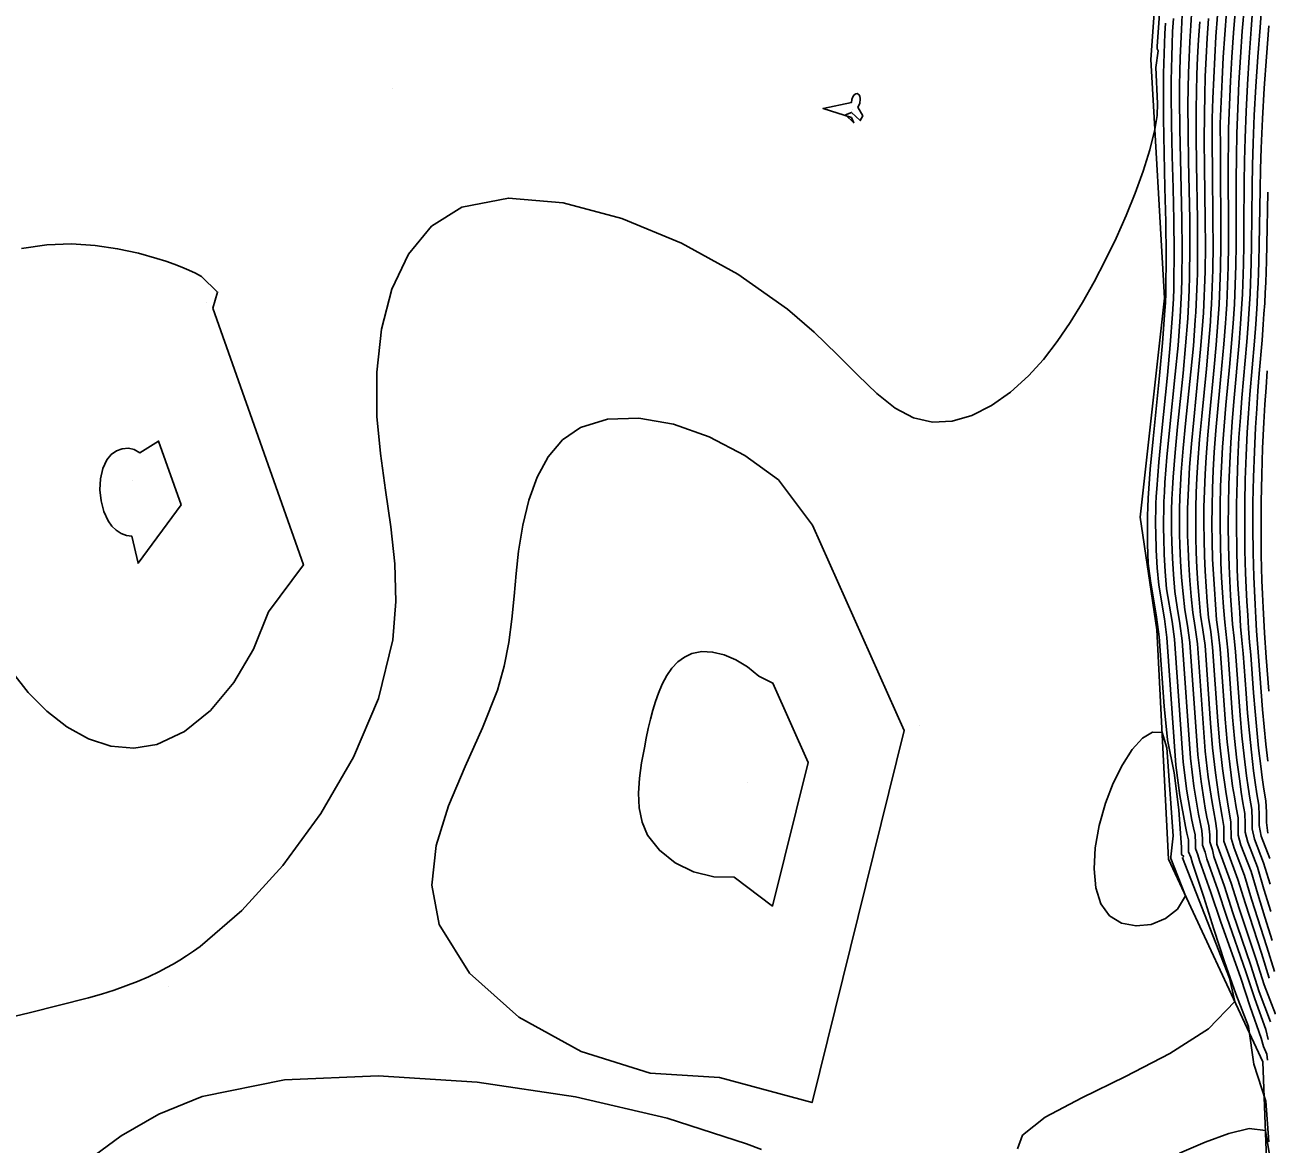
# Model space of a CAD drawing. Extents: x 2356077 to 2359823, y 225951 to 227822.
# Drawn here: x 2356430.9 to 2356540.3, y 227119.7 to 227218.2 of the extents above; entities that cross this region are included whole.
import ezdxf

# ---------------------------------------------------------------- set-up
doc = ezdxf.new("R2010")
doc.units = 0
for name, color, linetype in [('DTM Contours Major', 7, 'Continuous'), ('DTM Contours Minor', 7, 'Continuous'), ('PH Exist DTM Breakline', 7, 'Continuous'), ('PH Exist DTM Point', 7, 'Continuous')]:
    doc.layers.add(name, color=color, linetype=linetype)

msp = doc.modelspace()

# ---------------------------------------------------------------- linework, layer by layer
at = {"layer": 'DTM Contours Major'}
for points in [[(2356533.68, 227219.65), (2356533.59, 227218.19), (2356533.51, 227216.77), (2356533.45, 227215.37), (2356533.4, 227214), (2356533.37, 227212.62), (2356533.35, 227211.24), (2356533.36, 227208.76), (2356533.4, 227206.23), (2356533.45, 227203.68), (2356533.5, 227201.13), (2356533.52, 227198.6), (2356533.49, 227196.11), (2356533.46, 227194.86), (2356533.4, 227193.61), (2356533.33, 227192.37), (2356533.14, 227189.97), (2356532.92, 227187.56), (2356532.43, 227182.83), (2356532.21, 227180.57), (2356532.04, 227178.41), (2356531.98, 227177.42), (2356531.93, 227176.46), (2356531.91, 227175.51), (2356531.9, 227174.58), (2356531.9, 227173.65), (2356531.92, 227172.72), (2356531.98, 227171.28), (2356532.07, 227169.83), (2356532.19, 227168.34), (2356532.39, 227166.95), (2356532.63, 227165.53), (2356532.84, 227163.99), (2356533.57, 227153.65), (2356533.87, 227151.19), (2356534.28, 227148.74), (2356534.42, 227148.02), (2356534.57, 227147.3), (2356534.64, 227146.55), (2356534.64, 227145.99), (2356534.86, 227145.37), (2356535, 227144.79), (2356535.97, 227142.07), (2356536.76, 227139.67), (2356538.43, 227134.85), (2356539.22, 227132.46), (2356540.19, 227129.76), (2356540.4, 227128.89)], [(2356537.52, 227219.68), (2356537.36, 227217.53), (2356537.22, 227215.39), (2356537.1, 227213.27), (2356537, 227211.18), (2356536.92, 227209.11), (2356536.9, 227204.88), (2356536.91, 227200.8), (2356536.91, 227198.84), (2356536.89, 227196.94), (2356536.86, 227196.1), (2356536.84, 227195.27), (2356536.8, 227194.45), (2356536.76, 227193.63), (2356536.71, 227192.8), (2356536.65, 227191.97), (2356536.51, 227190.13), (2356536.33, 227188.24), (2356535.97, 227184.42), (2356535.81, 227182.5), (2356535.66, 227180.6), (2356535.57, 227179), (2356535.51, 227177.41), (2356535.47, 227175.83), (2356535.46, 227174.27), (2356535.48, 227172.73), (2356535.52, 227171.19), (2356535.59, 227169.86), (2356535.67, 227168.53), (2356535.76, 227167.19), (2356535.87, 227165.85), (2356536.04, 227164.59), (2356536.19, 227163.3), (2356536.63, 227157.11), (2356536.8, 227155.11), (2356537.02, 227153.13), (2356537.28, 227151.19), (2356537.43, 227150.25), (2356537.59, 227149.32), (2356537.76, 227148.4), (2356537.76, 227146.89), (2356538.01, 227146), (2356538.9, 227143.68), (2356539.5, 227141.69), (2356540.12, 227139.66), (2356540.75, 227137.61)], [(2356503.73, 227210.07), (2356503.93, 227209.62), (2356503.21, 227210.31), (2356503.43, 227210.39), (2356503.63, 227210.48), (2356503.73, 227210.53), (2356504.5, 227209.81), (2356504.72, 227210.22), (2356504.28, 227210.99), (2356504.33, 227211.07), (2356504.38, 227211.16), (2356504.42, 227211.25), (2356504.45, 227211.34), (2356504.47, 227211.43), (2356504.5, 227211.61), (2356504.49, 227211.78), (2356504.45, 227211.93), (2356504.4, 227212.06), (2356504.32, 227212.14), (2356504.23, 227212.18), (2356504.1, 227212.16), (2356503.97, 227212.06), (2356503.85, 227211.89), (2356503.76, 227211.67), (2356503.72, 227211.39), (2356501.23, 227210.87), (2356503.73, 227210.07)], [(2356540.39, 227203.49), (2356540.3, 227198.86), (2356540.26, 227197.43), (2356540.23, 227196.49), (2356540.19, 227195.56), (2356540.15, 227194.63), (2356540.1, 227193.72), (2356540.04, 227192.79), (2356539.97, 227191.86), (2356539.87, 227190.46), (2356539.63, 227187.53), (2356539.51, 227186), (2356539.4, 227184.42), (2356539.3, 227182.79), (2356539.19, 227180.63), (2356539.12, 227178.41), (2356539.07, 227176.17), (2356539.06, 227173.94), (2356539.08, 227171.75), (2356539.14, 227169.62), (2356539.19, 227168.4), (2356539.25, 227167.2), (2356539.32, 227166.03), (2356539.39, 227164.88), (2356539.55, 227162.62), (2356539.79, 227159.49), (2356539.92, 227157.94), (2356540.05, 227156.41), (2356540.2, 227154.9), (2356540.37, 227153.4)], [(2356447.49, 227193.3), (2356447.91, 227194.71), (2356446.5, 227196.08), (2356445.96, 227196.36), (2356445.38, 227196.63), (2356444.76, 227196.9), (2356444.09, 227197.16), (2356443.36, 227197.42), (2356442.57, 227197.67), (2356440.94, 227198.12), (2356439.12, 227198.52), (2356437.14, 227198.81), (2356435.05, 227198.94), (2356432.87, 227198.87), (2356430.65, 227198.54)], [(2356429.89, 227161.18), (2356431.25, 227159.45), (2356432.88, 227157.79), (2356434.65, 227156.41), (2356436.55, 227155.37), (2356438.52, 227154.73), (2356440.55, 227154.54), (2356442.58, 227154.87), (2356445, 227156), (2356447.28, 227157.85), (2356449.34, 227160.31), (2356451.08, 227163.25), (2356452.4, 227166.56), (2356455.48, 227170.69), (2356447.49, 227193.3)]]:
    msp.add_lwpolyline(points, dxfattribs=at)
at = {"layer": 'DTM Contours Minor'}
for points in [[(2356531.97, 227234.97), (2356530.63, 227216.34), (2356530.64, 227216.2), (2356530.65, 227216.13), (2356530.67, 227216.07), (2356530.69, 227216.01), (2356530.73, 227215.96), (2356530.52, 227214.49), (2356530.66, 227211.32), (2356530.65, 227210.24), (2356530.43, 227209.02), (2356529.99, 227207.22), (2356529.41, 227205.34), (2356528.71, 227203.41), (2356527.9, 227201.44), (2356527.02, 227199.46), (2356526.06, 227197.48), (2356525.09, 227195.61), (2356524.07, 227193.78), (2356522.99, 227192.01), (2356521.84, 227190.34), (2356520.62, 227188.77), (2356519.31, 227187.34), (2356517.72, 227185.9), (2356516.04, 227184.72), (2356514.32, 227183.84), (2356512.58, 227183.34), (2356510.85, 227183.25), (2356509.17, 227183.63), (2356507.57, 227184.49), (2356505.97, 227185.77), (2356504.29, 227187.38), (2356502.47, 227189.21), (2356500.43, 227191.18), (2356498.09, 227193.2), (2356493.72, 227196.27), (2356488.76, 227199), (2356483.52, 227201.17), (2356478.33, 227202.57), (2356473.52, 227202.98), (2356469.41, 227202.18), (2356466.74, 227200.5), (2356464.71, 227198.04), (2356463.26, 227194.96), (2356462.36, 227191.44), (2356461.94, 227187.65), (2356461.95, 227183.76), (2356462.26, 227180.49), (2356462.7, 227177.25), (2356463.16, 227174.02), (2356463.51, 227170.76), (2356463.61, 227167.46), (2356463.34, 227164.09), (2356462.07, 227158.92), (2356459.89, 227153.75), (2356457.01, 227148.78), (2356453.66, 227144.2), (2356450.05, 227140.24), (2356446.38, 227137.09), (2356445.79, 227136.66), (2356445.19, 227136.25), (2356444.6, 227135.87), (2356444, 227135.52), (2356443.4, 227135.19), (2356442.8, 227134.87), (2356441.84, 227134.41), (2356440.86, 227133.99), (2356439.85, 227133.61), (2356438.8, 227133.24), (2356437.69, 227132.89), (2356436.54, 227132.56), (2356431.33, 227131.24), (2356425.49, 227129.87)], [(2356538.31, 227219.98), (2356538.13, 227217.69), (2356537.98, 227215.4), (2356537.84, 227213.13), (2356537.73, 227210.88), (2356537.65, 227208.67), (2356537.61, 227206.61), (2356537.6, 227204.6), (2356537.59, 227200.71), (2356537.59, 227198.85), (2356537.56, 227197.05), (2356537.54, 227196.19), (2356537.51, 227195.33), (2356537.47, 227194.49), (2356537.43, 227193.64), (2356537.38, 227192.79), (2356537.32, 227191.94), (2356537.18, 227190.19), (2356537.02, 227188.4), (2356536.68, 227184.74), (2356536.52, 227182.89), (2356536.39, 227181.04), (2356536.29, 227179.32), (2356536.22, 227177.6), (2356536.19, 227175.9), (2356536.18, 227174.21), (2356536.2, 227172.54), (2356536.24, 227170.88), (2356536.31, 227169.57), (2356536.38, 227168.26), (2356536.47, 227166.96), (2356536.58, 227165.65), (2356536.87, 227163.16), (2356537.28, 227157.28), (2356537.45, 227155.38), (2356537.66, 227153.49), (2356537.9, 227151.65), (2356538.04, 227150.68), (2356538.19, 227149.73), (2356538.36, 227148.78), (2356538.38, 227147.9), (2356538.38, 227147.16), (2356538.61, 227146.27), (2356539.47, 227144.06), (2356540.04, 227142.12), (2356540.63, 227140.16)], [(2356539.1, 227220.28), (2356538.91, 227217.85), (2356538.74, 227215.4), (2356538.58, 227212.98), (2356538.46, 227210.59), (2356538.37, 227208.25), (2356538.32, 227206.25), (2356538.3, 227204.32), (2356538.28, 227200.62), (2356538.26, 227198.86), (2356538.24, 227197.15), (2356538.21, 227196.27), (2356538.18, 227195.39), (2356538.14, 227194.52), (2356538.1, 227193.66), (2356538.04, 227192.79), (2356537.98, 227191.91), (2356537.85, 227190.25), (2356537.39, 227185.06), (2356537.24, 227183.28), (2356537.12, 227181.47), (2356537.02, 227179.64), (2356536.95, 227177.8), (2356536.91, 227175.97), (2356536.9, 227174.15), (2356536.92, 227172.35), (2356536.97, 227170.57), (2356537.03, 227169.28), (2356537.1, 227168), (2356537.19, 227166.72), (2356537.28, 227165.46), (2356537.4, 227164.22), (2356537.54, 227163.02), (2356537.93, 227157.45), (2356538.1, 227155.64), (2356538.29, 227153.85), (2356538.51, 227152.1), (2356538.65, 227151.11), (2356538.8, 227150.13), (2356538.97, 227149.15), (2356539, 227148.23), (2356539, 227147.44), (2356539.2, 227146.54), (2356540.01, 227144.45), (2356540.58, 227142.56)], [(2356539.89, 227220.58), (2356539.69, 227218.01), (2356539.5, 227215.41), (2356539.33, 227212.82), (2356539.18, 227210.28), (2356539.08, 227207.82), (2356539.03, 227205.89), (2356538.99, 227204.04), (2356538.94, 227198.86), (2356538.91, 227197.25), (2356538.89, 227196.34), (2356538.85, 227195.45), (2356538.81, 227194.56), (2356538.76, 227193.68), (2356538.71, 227192.79), (2356538.65, 227191.89), (2356538.52, 227190.32), (2356538.1, 227185.38), (2356537.96, 227183.66), (2356537.84, 227181.91), (2356537.74, 227179.97), (2356537.67, 227178.01), (2356537.63, 227176.04), (2356537.62, 227174.08), (2356537.64, 227172.15), (2356537.69, 227170.26), (2356537.75, 227168.99), (2356537.82, 227167.73), (2356537.9, 227166.49), (2356537.98, 227165.26), (2356538.08, 227164.04), (2356538.21, 227162.88), (2356538.46, 227159.36), (2356538.59, 227157.62), (2356538.75, 227155.9), (2356538.93, 227154.2), (2356539.13, 227152.54), (2356539.27, 227151.53), (2356539.42, 227150.53), (2356539.58, 227149.53), (2356539.62, 227148.57), (2356539.63, 227147.73), (2356539.79, 227146.8), (2356540.56, 227144.84)], [(2356532.06, 227218.78), (2356532, 227217.65), (2356531.96, 227216.54), (2356531.92, 227215.46), (2356531.9, 227214.38), (2356531.88, 227213.32), (2356531.88, 227212.25), (2356531.9, 227209.48), (2356531.97, 227206.68), (2356532.04, 227203.86), (2356532.11, 227201.05), (2356532.14, 227198.25), (2356532.11, 227195.48), (2356532.09, 227195.02), (2356532.08, 227194.12), (2356532.04, 227193.66), (2356531.99, 227192.75), (2356531.79, 227190.07), (2356531.55, 227187.4), (2356531.01, 227182.2), (2356530.77, 227179.72), (2356530.6, 227177.38), (2356530.56, 227176.71), (2356530.53, 227176.06), (2356530.52, 227175.42), (2356530.5, 227174.78), (2356530.5, 227174.15), (2356530.51, 227173.52), (2356530.55, 227171.97), (2356530.63, 227170.41), (2356530.77, 227168.89), (2356531.27, 227165.92), (2356531.49, 227164.28), (2356532.29, 227153.06), (2356532.64, 227150.38), (2356533.14, 227147.64), (2356533.26, 227147.06), (2356533.39, 227146.48), (2356533.4, 227145.83), (2356533.4, 227145.41), (2356533.59, 227144.93), (2356533.74, 227144.43), (2356534.74, 227141.41), (2356535.62, 227138.59), (2356536.55, 227135.72), (2356537.56, 227132.91), (2356538.68, 227130.04), (2356539.15, 227126.72), (2356540.19, 227123.46), (2356540.47, 227119.89)], [(2356532.84, 227219.12), (2356532.77, 227217.83), (2356532.71, 227216.57), (2356532.66, 227215.34), (2356532.63, 227214.12), (2356532.61, 227212.9), (2356532.6, 227211.68), (2356532.63, 227209.09), (2356532.68, 227206.45), (2356532.75, 227203.79), (2356532.81, 227201.12), (2356532.83, 227198.47), (2356532.81, 227195.85), (2356532.77, 227194.74), (2356532.72, 227193.64), (2356532.66, 227192.53), (2356532.47, 227190), (2356532.23, 227187.47), (2356531.72, 227182.53), (2356531.49, 227180.17), (2356531.32, 227177.93), (2356531.27, 227177.09), (2356531.23, 227176.27), (2356531.21, 227175.46), (2356531.2, 227174.66), (2356531.2, 227173.86), (2356531.21, 227173.07), (2356531.26, 227171.59), (2356531.35, 227170.09), (2356531.47, 227168.57), (2356531.95, 227165.71), (2356532.16, 227164.13), (2356532.93, 227153.31), (2356533.25, 227150.76), (2356533.7, 227148.2), (2356533.84, 227147.54), (2356533.98, 227146.9), (2356534.02, 227146.19), (2356534.02, 227145.71), (2356534.23, 227145.16), (2356534.35, 227144.65), (2356535.37, 227141.83), (2356536.21, 227139.32), (2356537.99, 227134.29), (2356538.82, 227131.78), (2356539.78, 227129), (2356540, 227128.28), (2356540.3, 227127.59), (2356540.34, 227127.08)], [(2356534.38, 227218.49), (2356534.28, 227216.92), (2356534.2, 227215.37), (2356534.14, 227213.85), (2356534.09, 227212.33), (2356534.07, 227210.8), (2356534.07, 227208.4), (2356534.1, 227205.97), (2356534.18, 227201.1), (2356534.2, 227198.69), (2356534.18, 227196.33), (2356534.16, 227195.64), (2356534.14, 227194.96), (2356534.11, 227194.28), (2356534.07, 227193.6), (2356534.04, 227192.92), (2356533.99, 227192.24), (2356533.82, 227189.97), (2356533.6, 227187.67), (2356533.14, 227183.14), (2356532.93, 227180.96), (2356532.76, 227178.86), (2356532.69, 227177.74), (2356532.64, 227176.64), (2356532.61, 227175.57), (2356532.6, 227174.51), (2356532.61, 227173.45), (2356532.64, 227172.4), (2356532.7, 227171), (2356532.79, 227169.57), (2356532.91, 227168.12), (2356533.08, 227166.72), (2356533.31, 227165.34), (2356533.51, 227163.86), (2356534.21, 227153.97), (2356534.5, 227151.6), (2356534.87, 227149.26), (2356535.01, 227148.48), (2356535.17, 227147.71), (2356535.27, 227146.91), (2356535.27, 227146.29), (2356535.5, 227145.6), (2356535.62, 227144.99), (2356536.56, 227142.35), (2356537.31, 227140.04), (2356538.89, 227135.4), (2356539.63, 227133.09), (2356540.62, 227130.44)], [(2356535.16, 227218.78), (2356535.05, 227217.06), (2356534.95, 227215.37), (2356534.87, 227213.7), (2356534.82, 227212.04), (2356534.79, 227210.37), (2356534.78, 227208.05), (2356534.8, 227205.7), (2356534.87, 227201.04), (2356534.88, 227198.75), (2356534.86, 227196.51), (2356534.84, 227195.78), (2356534.81, 227195.05), (2356534.78, 227194.33), (2356534.75, 227193.6), (2356534.71, 227192.88), (2356534.66, 227192.15), (2356534.49, 227189.99), (2356534.28, 227187.8), (2356533.85, 227183.46), (2356533.65, 227181.34), (2356533.49, 227179.3), (2356533.41, 227178.05), (2356533.36, 227176.83), (2356533.32, 227175.63), (2356533.31, 227174.45), (2356533.32, 227173.27), (2356533.36, 227172.09), (2356533.42, 227170.71), (2356533.51, 227169.31), (2356533.62, 227167.89), (2356533.77, 227166.49), (2356533.99, 227165.16), (2356534.18, 227163.72), (2356534.85, 227154.28), (2356535.13, 227152), (2356535.47, 227149.76), (2356535.61, 227148.93), (2356535.77, 227148.11), (2356535.89, 227147.27), (2356535.89, 227146.08), (2356536.22, 227145.22), (2356537.15, 227142.66), (2356537.86, 227140.43), (2356539.35, 227135.94), (2356540.06, 227133.7), (2356541.05, 227131.12)], [(2356535.94, 227219.08), (2356535.81, 227217.22), (2356535.7, 227215.38), (2356535.61, 227213.56), (2356535.55, 227211.75), (2356535.49, 227209.98), (2356535.49, 227207.69), (2356535.5, 227205.43), (2356535.55, 227200.97), (2356535.56, 227198.8), (2356535.53, 227196.67), (2356535.51, 227195.9), (2356535.49, 227195.13), (2356535.46, 227194.37), (2356535.42, 227193.61), (2356535.37, 227192.84), (2356535.32, 227192.07), (2356535.16, 227190.02), (2356534.97, 227187.94), (2356534.56, 227183.78), (2356534.37, 227181.73), (2356534.21, 227179.73), (2356534.13, 227178.36), (2356534.07, 227177.02), (2356534.04, 227175.7), (2356534.03, 227174.39), (2356534.04, 227173.09), (2356534.08, 227171.79), (2356534.14, 227170.43), (2356534.23, 227169.05), (2356534.34, 227167.66), (2356534.46, 227166.25), (2356534.67, 227164.97), (2356534.85, 227163.58), (2356535.34, 227156.74), (2356535.5, 227154.57), (2356535.76, 227152.38), (2356536.07, 227150.25), (2356536.22, 227149.38), (2356536.37, 227148.52), (2356536.51, 227147.65), (2356536.51, 227146.35), (2356536.83, 227145.47), (2356537.74, 227142.99), (2356538.41, 227140.84), (2356539.82, 227136.49), (2356540.51, 227134.29)], [(2356536.73, 227219.38), (2356536.59, 227217.37), (2356536.46, 227215.38), (2356536.35, 227213.42), (2356536.27, 227211.47), (2356536.19, 227209.56), (2356536.2, 227207.33), (2356536.2, 227205.16), (2356536.23, 227200.89), (2356536.23, 227198.82), (2356536.21, 227196.81), (2356536.19, 227196), (2356536.16, 227195.2), (2356536.13, 227194.41), (2356536.09, 227193.61), (2356536.04, 227192.82), (2356535.99, 227192.02), (2356535.83, 227190.07), (2356535.65, 227188.09), (2356535.26, 227184.1), (2356535.09, 227182.12), (2356534.94, 227180.16), (2356534.85, 227178.68), (2356534.79, 227177.21), (2356534.75, 227175.76), (2356534.74, 227174.33), (2356534.76, 227172.91), (2356534.8, 227171.49), (2356534.86, 227170.14), (2356534.95, 227168.79), (2356535.05, 227167.43), (2356535.16, 227166.05), (2356535.36, 227164.78), (2356535.52, 227163.44), (2356535.98, 227156.92), (2356536.15, 227154.85), (2356536.39, 227152.76), (2356536.67, 227150.73), (2356536.82, 227149.82), (2356537.13, 227148.02), (2356537.14, 227146.61), (2356537.42, 227145.73), (2356538.32, 227143.33), (2356538.95, 227141.26), (2356540.28, 227137.05), (2356540.98, 227134.88)], [(2356531.36, 227218.39), (2356531.31, 227217.48), (2356531.27, 227216.58), (2356531.24, 227215.7), (2356531.21, 227214.83), (2356531.19, 227213.96), (2356531.18, 227213.1), (2356531.18, 227210), (2356531.24, 227206.93), (2356531.32, 227203.89), (2356531.39, 227200.88), (2356531.42, 227197.9), (2356531.4, 227194.9), (2356531.41, 227194.59), (2356531.4, 227194.31), (2356531.38, 227194.03), (2356531.37, 227193.75), (2356531.3, 227193.09), (2356531.1, 227190.22), (2356530.84, 227187.37), (2356530.27, 227181.79), (2356530.02, 227179.12), (2356529.84, 227176.55), (2356529.81, 227175.77), (2356529.78, 227175), (2356529.77, 227174.24), (2356529.78, 227172.51), (2356529.84, 227170.79), (2356530.05, 227169.29), (2356530.59, 227166.09), (2356530.82, 227164.36), (2356531.26, 227158.24), (2356531.55, 227155.27), (2356532.13, 227152.38), (2356532.54, 227149.11), (2356532.78, 227145.8), (2356532.78, 227145.17), (2356532.97, 227145), (2356532.86, 227144.89), (2356537, 227134.28), (2356537.46, 227132.23), (2356535.16, 227129.84), (2356531.76, 227127.65), (2356527.85, 227125.62), (2356524, 227123.76), (2356520.78, 227122.04), (2356518.77, 227120.46), (2356518.34, 227119.25)], [(2356540.47, 227218.16), (2356540.26, 227215.41), (2356540.07, 227212.67), (2356539.91, 227209.97), (2356539.79, 227207.38), (2356539.73, 227205.54), (2356539.69, 227203.76), (2356539.62, 227198.86), (2356539.59, 227197.34), (2356539.56, 227196.42), (2356539.52, 227195.5), (2356539.48, 227194.6), (2356539.43, 227193.7), (2356539.37, 227192.79), (2356539.31, 227191.88), (2356539.19, 227190.39), (2356538.8, 227185.69), (2356538.68, 227184.04), (2356538.57, 227182.35), (2356538.47, 227180.3), (2356538.39, 227178.21), (2356538.35, 227176.11), (2356538.34, 227174.01), (2356538.36, 227171.95), (2356538.41, 227169.94), (2356538.47, 227168.69), (2356538.53, 227167.47), (2356538.61, 227166.26), (2356538.69, 227165.07), (2356538.77, 227163.89), (2356538.88, 227162.75), (2356539.12, 227159.42), (2356539.26, 227157.78), (2356539.4, 227156.16), (2356539.57, 227154.55), (2356539.75, 227152.97), (2356539.88, 227151.95), (2356540.03, 227150.93), (2356540.19, 227149.91), (2356540.25, 227148.91), (2356540.25, 227148.01), (2356540.39, 227147.07)], [(2356540.32, 227187.76), (2356540.22, 227186.3), (2356540.11, 227184.79), (2356540.02, 227183.23), (2356539.92, 227180.96), (2356539.84, 227178.62), (2356539.8, 227176.24), (2356539.78, 227173.86), (2356539.8, 227171.54), (2356539.86, 227169.3), (2356539.91, 227168.1), (2356539.96, 227166.94), (2356540.03, 227165.81), (2356540.09, 227164.7), (2356540.24, 227162.53), (2356540.46, 227159.57)], [(2356508.36, 227156.11), (2356500.3, 227174.18), (2356497.31, 227178.16), (2356494.33, 227180.3), (2356491.2, 227181.95), (2356488.05, 227183.06), (2356485.01, 227183.59), (2356482.24, 227183.52), (2356479.86, 227182.79), (2356478.28, 227181.69), (2356477.02, 227180.21), (2356476.05, 227178.41), (2356475.31, 227176.37), (2356474.79, 227174.17), (2356474.42, 227171.88), (2356474.21, 227169.91), (2356474.03, 227167.92), (2356473.83, 227165.9), (2356473.56, 227163.86), (2356473.15, 227161.77), (2356472.55, 227159.65), (2356471.25, 227156.33), (2356469.71, 227152.92), (2356468.24, 227149.46), (2356467.15, 227145.97), (2356466.78, 227142.48), (2356467.42, 227139.03), (2356470.09, 227134.72), (2356474.44, 227130.87), (2356479.93, 227127.82), (2356486, 227125.93), (2356492.09, 227125.55), (2356500.25, 227123.33), (2356508.36, 227156.11)], [(2356444.7, 227175.98), (2356442.72, 227181.58), (2356441.07, 227180.55), (2356440.58, 227180.83), (2356440.06, 227180.95), (2356439.53, 227180.91), (2356439.01, 227180.73), (2356438.55, 227180.4), (2356438.16, 227179.93), (2356437.81, 227179.17), (2356437.61, 227178.27), (2356437.56, 227177.3), (2356437.66, 227176.32), (2356437.9, 227175.38), (2356438.28, 227174.56), (2356438.61, 227174.1), (2356439, 227173.73), (2356439.43, 227173.45), (2356439.89, 227173.28), (2356440.37, 227173.2), (2356440.92, 227170.83), (2356444.7, 227175.98)], [(2356499.9, 227153.29), (2356496.8, 227160.27), (2356495.57, 227160.88), (2356494.58, 227161.7), (2356493.55, 227162.33), (2356492.51, 227162.77), (2356491.5, 227163.01), (2356490.54, 227163.04), (2356489.66, 227162.87), (2356489.01, 227162.56), (2356488.43, 227162.13), (2356487.92, 227161.58), (2356487.46, 227160.93), (2356487.07, 227160.19), (2356486.72, 227159.39), (2356486.46, 227158.66), (2356486.23, 227157.89), (2356486.02, 227157.1), (2356485.83, 227156.28), (2356485.66, 227155.43), (2356485.49, 227154.57), (2356485.25, 227153.24), (2356485.06, 227151.9), (2356484.98, 227150.57), (2356485.04, 227149.28), (2356485.29, 227148.04), (2356485.78, 227146.89), (2356486.81, 227145.55), (2356488.2, 227144.45), (2356489.83, 227143.65), (2356491.61, 227143.21), (2356493.4, 227143.19), (2356496.77, 227140.64), (2356499.9, 227153.29)], [(2356531.85, 227144.83), (2356531.85, 227144.96), (2356532.04, 227146.83), (2356531.49, 227154.56), (2356531.08, 227155.93), (2356530.23, 227155.96), (2356529.34, 227155.42), (2356528.44, 227154.42), (2356527.57, 227153.07), (2356526.77, 227151.47), (2356526.1, 227149.71), (2356525.53, 227147.73), (2356525.19, 227145.77), (2356525.08, 227143.91), (2356525.24, 227142.24), (2356525.68, 227140.84), (2356526.43, 227139.78), (2356527.5, 227139.13), (2356528.78, 227138.89), (2356530.11, 227139.03), (2356531.38, 227139.54), (2356532.43, 227140.38), (2356533.14, 227141.53), (2356531.85, 227144.83)], [(2356495.79, 227119.19), (2356494.48, 227119.71), (2356487.5, 227121.96), (2356479.42, 227123.83), (2356470.76, 227125.14), (2356462.04, 227125.7), (2356453.8, 227125.33), (2356446.57, 227123.86), (2356442.75, 227122.32), (2356439.43, 227120.41), (2356436.51, 227118.27)], [(2356532.6, 227118.87), (2356534.87, 227119.84), (2356536.94, 227120.62), (2356538.73, 227121.04), (2356540.16, 227120.89), (2356540.56, 227118.55)]]:
    msp.add_lwpolyline(points, dxfattribs=at)
at = {"layer": 'PH Exist DTM Breakline'}
msp.add_lwpolyline([(2356576.08, 226930.32), (2356565.6, 226955.51), (2356554.71, 226983.4), (2356551.01, 226995.01), (2356551.26, 227008.91), (2356551.58, 227018.44), (2356547.4, 227037.64), (2356546.11, 227054.3), (2356546.07, 227066.44), (2356544.61, 227083.87), (2356540.8, 227104.25), (2356539.94, 227126.91), (2356531.64, 227144.76), (2356530.62, 227164.96), (2356529.15, 227174.89), (2356531.27, 227194.16), (2356530.08, 227215.18), (2356532.15, 227244.24), (2356533.36, 227266.7), (2356535.36, 227283.63), (2356539.25, 227297.1), (2356543.73, 227307.14)], dxfattribs=at)
at = {"layer": 'PH Exist DTM Point'}
for p, q in [((2356463.34, 227212.61), (2356463.34, 227212.61)), ((2356503.84, 227210.75), (2356503.84, 227210.75)), ((2356446.94, 227193.79), (2356446.94, 227193.79)), ((2356440.4, 227178.08), (2356440.4, 227178.08)), ((2356509.69, 227156.56), (2356509.69, 227156.56)), ((2356494.59, 227151.52), (2356494.59, 227151.52)), ((2356443.6, 227133.55), (2356443.6, 227133.55))]:
    msp.add_line(p, q, dxfattribs=at)

doc.saveas('drawing.dxf')
